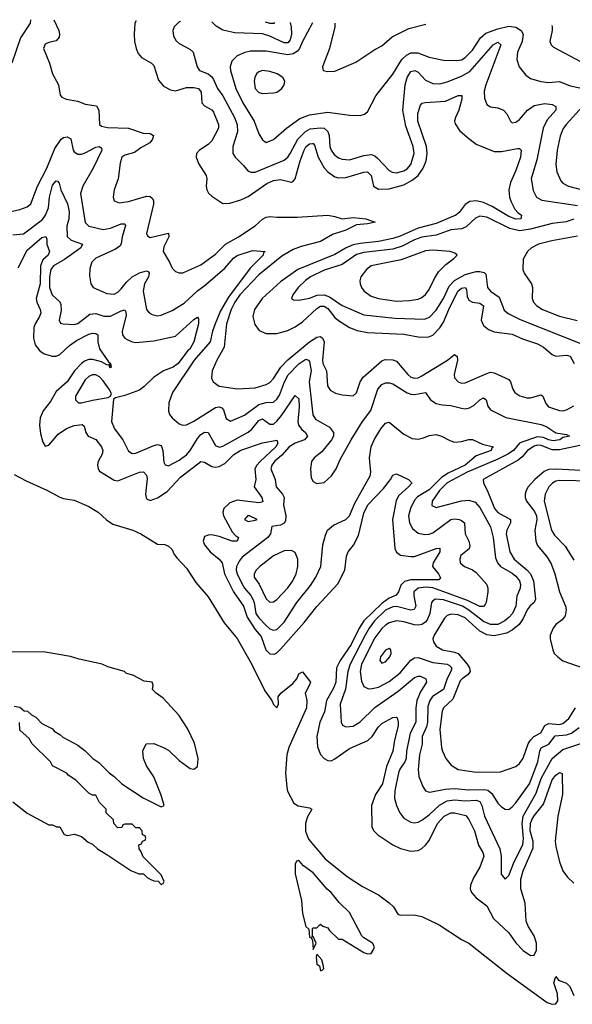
# Model space of a CAD drawing. Header units: inches. Extents: x 1843162 to 1959474, y 907081 to 1016326.
# Tile 516 of 656: x 1902209 to 1905261, y 1010792 to 1016230. Entities that reach past the tile are written whole.
import ezdxf

# ---------------------------------------------------------------- set-up
doc = ezdxf.new("R2010")
doc.units = ezdxf.units.IN
doc.header["$MEASUREMENT"] = 0
doc.layers.add('B9001', color=7, linetype='Continuous')

msp = doc.modelspace()

# ---------------------------------------------------------------- linework, layer by layer
at = {"layer": 'B9001', "color": 5}
for points, elevation in [([(1902268.3, 1016229.7), (1902266.3, 1016210), (1902212.9, 1016130), (1902164.9, 1015990)], 460), ([(1902397.2, 1016228.3), (1902424.5, 1016170), (1902429.2, 1016150), (1902427, 1016133), (1902410, 1016112.8), (1902370, 1016103.9), (1902350, 1016093.7), (1902340.8, 1016070), (1902373.8, 1015990), (1902388.9, 1015930), (1902423.6, 1015870), (1902432.8, 1015812.8), (1902441.2, 1015801.2), (1902466, 1015790), (1902530, 1015779.8), (1902570, 1015763.8), (1902633.3, 1015753.3), (1902645.4, 1015730), (1902649.3, 1015650), (1902661.2, 1015641.2), (1902694, 1015634), (1902810, 1015629.7), (1902890, 1015602.8), (1902930, 1015602), (1902947, 1015590), (1902942.2, 1015570), (1902928.4, 1015550), (1902877.6, 1015522.4), (1902843.2, 1015496.8), (1902790, 1015481.5), (1902772.7, 1015470), (1902763.1, 1015436.9), (1902752.6, 1015350), (1902730.3, 1015290), (1902725.3, 1015250), (1902730.6, 1015230), (1902757.3, 1015217.3), (1902810, 1015224.7), (1902910, 1015254.4), (1902930, 1015252.5), (1902942.1, 1015242.1), (1902948, 1015230), (1902947.8, 1015210), (1902908.2, 1015048.2), (1902915.2, 1015035.2), (1902930, 1015026), (1903030.1, 1015050.1), (1903032.4, 1015030), (1903004.3, 1014975.7), (1903001.6, 1014950), (1903036.6, 1014890), (1903050, 1014857.6), (1903070, 1014839.5), (1903090, 1014831.5), (1903110, 1014831.3), (1903210, 1014875.3), (1903290, 1014934.4), (1903345.2, 1014990), (1903418, 1015030), (1903509, 1015091), (1903550, 1015127.6), (1903570, 1015138.9), (1903590, 1015143), (1903630, 1015138.5), (1903741.6, 1015138.4), (1903910, 1015149.2), (1903950, 1015143.5), (1903990, 1015130.2), (1904050, 1015136.9), (1904121, 1015130), (1904172.1, 1015112.1), (1904130, 1015101.4), (1904070, 1015097.4), (1904010, 1015066.8), (1903937.4, 1015042.6), (1903870, 1015004.9), (1903763.1, 1014976.9), (1903719.1, 1014960.9), (1903656.4, 1014923.6), (1903530, 1014820.1), (1903424.8, 1014710), (1903396.5, 1014670), (1903376.3, 1014630), (1903351.1, 1014550), (1903339, 1014421), (1903296.8, 1014350), (1903271.3, 1014290), (1903269, 1014250), (1903277.6, 1014230), (1903310, 1014206), (1903410, 1014190.2), (1903510, 1014197.2), (1903570, 1014214.8), (1903590, 1014226.8), (1903610, 1014247.5), (1903651, 1014310), (1903689.8, 1014350.2), (1903810, 1014451.1), (1903850, 1014475.7), (1903870, 1014479.2), (1903882.2, 1014470), (1903890.1, 1014450.1), (1903880.8, 1014350), (1903883.3, 1014330), (1903903.1, 1014290), (1903908.1, 1014208.1), (1903923.7, 1014183.7), (1903953.4, 1014166.6), (1903990, 1014157.4), (1904050, 1014152), (1904070, 1014168.2), (1904089.9, 1014230), (1904105.2, 1014254.8), (1904210, 1014345.1), (1904227.9, 1014352.1), (1904270, 1014350.9), (1904290, 1014343.5), (1904352.6, 1014270), (1904370, 1014255.7), (1904390, 1014249.6), (1904410, 1014252.4), (1904430, 1014262.1), (1904571.2, 1014348.8), (1904610, 1014380.7), (1904624.9, 1014370), (1904627.5, 1014350), (1904608.3, 1014270), (1904610, 1014251.3), (1904630, 1014229.1), (1904650, 1014222.8), (1904670, 1014224.5), (1904790, 1014275.4), (1904810, 1014282.1), (1904830, 1014278.7), (1904910, 1014241.8), (1904920.2, 1014230), (1904932, 1014190), (1904943.6, 1014170), (1904972, 1014152), (1905010, 1014141.4), (1905030, 1014142), (1905090, 1014157.6), (1905098.5, 1014150), (1905115, 1014110), (1905130, 1014091.6), (1905190, 1014071.3), (1905210, 1014069.6), (1905230, 1014075), (1905270, 1014097.1)], 480), ([(1902851.5, 1016223.2), (1902844.9, 1016210), (1902841.2, 1016150), (1902842.2, 1016110), (1902851.2, 1016070), (1902863.9, 1016043.9), (1902881.7, 1016021.7), (1902937.6, 1015990), (1902950, 1015977.6), (1902975.7, 1015895.7), (1903002.2, 1015862.2), (1903041.5, 1015841.5), (1903070, 1015836.6), (1903130, 1015854.7), (1903170, 1015855.7), (1903196.5, 1015850), (1903211.7, 1015830), (1903215.2, 1015770), (1903230, 1015754.5), (1903270, 1015731.7), (1903278.5, 1015718.5), (1903307.4, 1015650), (1903306.8, 1015630), (1903270, 1015559.8), (1903250, 1015539.9), (1903201.5, 1015510), (1903186, 1015490), (1903182.8, 1015470), (1903195.6, 1015435.6), (1903239.5, 1015370), (1903242, 1015350), (1903238, 1015310), (1903241.8, 1015290), (1903252.1, 1015272.1), (1903270, 1015255), (1903330, 1015214.7), (1903370, 1015216.3), (1903430, 1015234), (1903470, 1015254.1), (1903574.7, 1015325.3), (1903610, 1015341.8), (1903650, 1015346.9), (1903710, 1015332.6), (1903720.8, 1015339.2), (1903730.9, 1015350), (1903757.2, 1015450), (1903779.3, 1015510), (1903790, 1015528), (1903810, 1015543.9), (1903826.2, 1015546.2), (1903830, 1015546.2), (1903836.4, 1015536.4), (1903857.7, 1015470), (1903890, 1015411.4), (1903910, 1015388.9), (1903950, 1015361.6), (1903970, 1015355.8), (1904010, 1015358), (1904110, 1015388.2), (1904130, 1015388.9), (1904149.7, 1015369.7), (1904163.5, 1015310), (1904190, 1015292.9), (1904250, 1015295.2), (1904330, 1015318.2), (1904376.7, 1015343.3), (1904410.4, 1015370), (1904438.4, 1015410), (1904454.7, 1015450), (1904459.2, 1015490), (1904455.4, 1015530), (1904407.9, 1015670), (1904408.5, 1015711.5), (1904422.5, 1015757.5), (1904431.7, 1015768.3), (1904448.3, 1015771.7), (1904560.8, 1015779.2), (1904630.2, 1015810.2), (1904650.9, 1015810.9), (1904651, 1015791), (1904635.1, 1015730), (1904615.5, 1015690), (1904610.8, 1015670), (1904614.2, 1015654.2), (1904638.5, 1015618.5), (1904680.5, 1015580.5), (1904730, 1015541.8), (1904830, 1015501.7), (1904870, 1015502.6), (1904958.3, 1015518.3), (1904970, 1015518.5), (1904979.6, 1015510), (1904974.6, 1015470), (1904950, 1015396.9), (1904920.1, 1015330), (1904911.3, 1015290), (1904914.8, 1015250), (1904923.2, 1015223.2), (1904943.8, 1015183.8), (1904962.6, 1015162.6), (1904981.3, 1015150), (1904977.3, 1015130), (1904950, 1015128.5), (1904910, 1015142), (1904818.1, 1015198.1), (1904770, 1015219.4), (1904730, 1015229.5), (1904694.6, 1015225.4), (1904670, 1015209.9), (1904635.6, 1015164.4), (1904618.3, 1015150), (1904510, 1015103.7), (1904410, 1015078.4), (1904310, 1015033.5), (1904270, 1015020.4), (1904190, 1015004.1), (1904090, 1014994.2), (1904050, 1014985.4), (1904011.9, 1014970), (1903950, 1014932.2), (1903745, 1014850), (1903650, 1014781), (1903548.3, 1014690), (1903505.5, 1014630), (1903497.3, 1014590), (1903507, 1014547), (1903532.3, 1014512.3), (1903570, 1014495.7), (1903630, 1014496.3), (1903690, 1014512.6), (1903730, 1014532.5), (1903770, 1014561.8), (1903850, 1014635.2), (1903870, 1014647.8), (1903890, 1014648.4), (1903910, 1014634.5), (1903950, 1014585.8), (1903970, 1014568.7), (1904030, 1014529.5), (1904072.6, 1014512.6), (1904130, 1014501.7), (1904330, 1014492.8), (1904410, 1014477.8), (1904463.2, 1014476.8), (1904490, 1014487), (1904530, 1014527.8), (1904550, 1014558.7), (1904579.6, 1014630), (1904629.3, 1014730), (1904650, 1014746.3), (1904670.5, 1014750.5), (1904676.9, 1014736.9), (1904680.5, 1014700.5), (1904690, 1014681.5), (1904710.4, 1014670.4), (1904750, 1014663.6), (1904771.1, 1014650), (1904757.6, 1014570), (1904770, 1014540.7), (1904799, 1014519), (1904830, 1014506.6), (1904930, 1014492), (1904986.7, 1014466.7), (1905070, 1014439.1), (1905101.8, 1014421.8), (1905150, 1014380.2), (1905170, 1014372.1), (1905230, 1014377.7), (1905250, 1014371.3), (1905271.5, 1014331.5)], 520), ([(1903097.4, 1016220.4), (1903090, 1016217.1), (1903062.4, 1016190), (1903054.7, 1016170), (1903058.7, 1016138.7), (1903073.6, 1016113.6), (1903090, 1016098), (1903147.8, 1016067.8), (1903167.4, 1016050), (1903189.1, 1015970), (1903201.7, 1015950), (1903250, 1015930.7), (1903270, 1015914.5), (1903279.6, 1015899.6), (1903301.4, 1015850), (1903330, 1015808.6), (1903394.6, 1015690), (1903410.1, 1015650), (1903411.1, 1015610), (1903385.5, 1015530), (1903385.4, 1015490), (1903398.2, 1015470), (1903445, 1015425), (1903470, 1015394), (1903487.5, 1015387.5), (1903510, 1015388.4), (1903670, 1015454.5), (1903690, 1015470.8), (1903703.2, 1015490), (1903745.9, 1015570), (1903787.6, 1015612.4), (1903812.9, 1015627.1), (1903870, 1015633.3), (1903890.9, 1015630.9), (1903911.6, 1015611.6), (1903917.3, 1015590), (1903921.6, 1015530), (1903928.4, 1015510), (1903945.7, 1015485.7), (1903970, 1015466.6), (1903990, 1015458.8), (1904030, 1015456.6), (1904110, 1015480.1), (1904150, 1015484.4), (1904170, 1015477.2), (1904185.4, 1015465.4), (1904250, 1015396.2), (1904266.7, 1015386.7), (1904290, 1015384.7), (1904330, 1015395.7), (1904350, 1015406.9), (1904368.8, 1015430), (1904388.5, 1015490), (1904382, 1015530), (1904341.5, 1015641.5), (1904325.6, 1015730), (1904338.3, 1015870), (1904350, 1015910.2), (1904370, 1015942.7), (1904391.5, 1015950), (1904410, 1015939.4), (1904450, 1015896.4), (1904490, 1015877.8), (1904530, 1015876.2), (1904570, 1015886.4), (1904650, 1015917.7), (1904695.7, 1015944.3), (1904824, 1016090), (1904850, 1016106.2), (1904866.8, 1016090), (1904783.4, 1015870), (1904774.7, 1015834.7), (1904776.8, 1015796.8), (1904790, 1015761.6), (1904809.2, 1015749.2), (1904850, 1015742.8), (1904881.6, 1015730), (1904900.3, 1015710), (1904919.3, 1015670), (1904930, 1015659.3), (1904950, 1015663.6), (1904970, 1015679), (1905013.2, 1015730), (1905050, 1015755.4), (1905110, 1015766.5), (1905150, 1015761.5), (1905170.3, 1015750), (1905170.2, 1015730), (1905123.1, 1015676.9), (1905101.1, 1015630), (1905065.2, 1015454.8), (1905034.6, 1015350), (1905046.1, 1015286.1), (1905063.6, 1015250), (1905093.2, 1015233.2), (1905290, 1015202.9)], 540), ([(1903701.9, 1016213.7), (1903708.1, 1016188.1), (1903710.4, 1016150), (1903702, 1016118), (1903690, 1016101.9), (1903670, 1016101.4), (1903590, 1016139.2), (1903550, 1016151.7), (1903397.8, 1016157.8), (1903331, 1016171), (1903293.1, 1016193.1), (1903269.6, 1016218.5)], 540), ([(1903826.1, 1016212.3), (1903771.2, 1016110), (1903754.2, 1016070), (1903743.5, 1016056.5), (1903718.8, 1016041.2), (1903690, 1016035.5), (1903570, 1016056.3), (1903483.9, 1016056.1), (1903451.6, 1016048.4), (1903409.6, 1016030.4), (1903380, 1016000), (1903371, 1015970), (1903372.4, 1015950), (1903402.3, 1015850), (1903441.5, 1015770), (1903503.3, 1015670), (1903530, 1015598.4), (1903550, 1015566), (1903570, 1015552.2), (1903610, 1015567.6), (1903683.1, 1015630), (1903756.5, 1015683.5), (1903810, 1015704.2), (1903910, 1015719.5), (1904030, 1015702), (1904090, 1015701.3), (1904112.8, 1015707.2), (1904130, 1015720.7), (1904175.4, 1015810), (1904270, 1015929.2), (1904319.2, 1016010), (1904345.7, 1016034.3), (1904370, 1016046.7), (1904407.2, 1016047.2), (1904470, 1016022.6), (1904550, 1016006.5), (1904624.3, 1016004.3), (1904650, 1016008.4), (1904670, 1016021.1), (1904710, 1016061.6), (1904754.6, 1016130), (1904784.6, 1016155.4), (1904850, 1016179.5), (1904910, 1016193.8), (1904950, 1016187.9), (1904978.6, 1016170), (1904989.5, 1016150), (1904984.1, 1016110), (1904959.4, 1016050), (1904955.6, 1016010), (1904967.1, 1015970), (1905004.1, 1015924.1), (1905030, 1015905.8), (1905088.1, 1015888.1), (1905130, 1015883.7), (1905190, 1015888.8), (1905250, 1015864.7), (1905312.4, 1015852.4)], 560), ([(1903617.1, 1016214.6), (1903612.1, 1016207.9), (1903590, 1016208.4), (1903566, 1016215.2)], 520), ([(1903950.4, 1016210.9), (1903950.1, 1016189.9), (1903920.3, 1016070), (1903880.5, 1015970), (1903884.7, 1015950), (1903910, 1015943.8), (1903950, 1015945.7), (1904064.8, 1015995.2), (1904170, 1016064.2), (1904210, 1016084.6), (1904265.5, 1016134.5), (1904359, 1016181), (1904451.4, 1016205.3)], 580), ([(1905148.4, 1016197.5), (1905150.3, 1016190), (1905150.3, 1016170), (1905138, 1016110), (1905145.3, 1016090), (1905157.6, 1016077.6), (1905310, 1015996.5)], 580), ([(1905318.3, 1015750), (1905227.9, 1015650), (1905210, 1015624.4), (1905194.2, 1015585.8), (1905177.2, 1015510), (1905170.8, 1015430), (1905176.3, 1015390), (1905198.9, 1015338.9), (1905210, 1015326.9), (1905240.4, 1015310), (1905310, 1015291.5)], 560), ([(1902119, 1015161), (1902210, 1015180.6), (1902250, 1015196.9), (1902270, 1015212.9), (1902307.3, 1015310), (1902358.5, 1015410), (1902401.9, 1015518.1), (1902438.5, 1015570), (1902450, 1015578.5), (1902470, 1015582.7), (1902491.1, 1015571.1), (1902503.5, 1015510), (1902510, 1015500.2), (1902530, 1015487), (1902550, 1015487.5), (1902570, 1015494.4), (1902630, 1015525.4), (1902650, 1015530.1), (1902659.6, 1015519.6), (1902661.6, 1015510), (1902614.8, 1015410), (1902557.5, 1015310), (1902544.5, 1015270), (1902570.1, 1015110), (1902590.3, 1015090), (1902670, 1015070.9), (1902710, 1015078.5), (1902770, 1015102.3), (1902790, 1015103), (1902793.5, 1015093.5), (1902774.3, 1015030), (1902769.1, 1014990.9), (1902760.9, 1014979.1), (1902738.2, 1014961.8), (1902630, 1014912.2), (1902606.9, 1014890), (1902595.8, 1014855.8), (1902594.9, 1014814.9), (1902602, 1014770), (1902614.8, 1014750), (1902690, 1014718.3), (1902730, 1014714.2), (1902750, 1014724.8), (1902770, 1014743.7), (1902799.1, 1014780.9), (1902830, 1014809), (1902870.9, 1014830.9), (1902910, 1014842), (1902918.9, 1014838.9), (1902924.6, 1014830), (1902919.4, 1014810), (1902898.6, 1014770), (1902891.1, 1014730), (1902908.9, 1014628.9), (1902923.7, 1014610), (1902940.8, 1014600.8), (1902970, 1014594.4), (1902990, 1014596.9), (1903050, 1014623), (1903116.3, 1014663.7), (1903190, 1014732.2), (1903234.8, 1014765.2), (1903341.9, 1014858.1), (1903390, 1014911.8), (1903410, 1014926.7), (1903494.3, 1014954.3), (1903564.7, 1014950), (1903555.2, 1014944.8), (1903554, 1014930), (1903482.6, 1014857.4), (1903362, 1014698), (1903318.4, 1014621.6), (1903287.7, 1014550), (1903273.5, 1014510), (1903260.8, 1014450), (1903171.7, 1014350), (1903052, 1014170), (1903033.3, 1014113.3), (1903030.3, 1014070), (1903035.8, 1014050), (1903050, 1014030.5), (1903090, 1013998.4), (1903110, 1013990.3), (1903130, 1013992.8), (1903170, 1014012.4), (1903290, 1014087.9), (1903310, 1014092.2), (1903325.4, 1014085.4), (1903334.6, 1014074.6), (1903350, 1014027), (1903372.9, 1014012.9), (1903450, 1014046), (1903530, 1014104.3), (1903570, 1014116), (1903610, 1014117), (1903630, 1014133.7), (1903643.4, 1014156.6), (1903671.3, 1014230), (1903692.6, 1014267.4), (1903750, 1014328.6), (1903790, 1014355.7), (1903804.6, 1014350), (1903810, 1014342.4), (1903819, 1014290), (1903808.3, 1014230), (1903828.2, 1014048.2), (1903843.5, 1014023.5), (1903919.4, 1013979.4), (1903942.3, 1013950), (1903942.8, 1013930), (1903931.3, 1013908.7), (1903877.1, 1013842.9), (1903835.5, 1013810), (1903820.5, 1013790), (1903814.4, 1013750), (1903819.3, 1013699.3), (1903830, 1013678.8), (1903850, 1013668), (1903890, 1013673.4), (1903931.6, 1013710), (1903956.9, 1013750), (1903978.8, 1013801.2), (1904039.8, 1013910), (1904102.7, 1014010), (1904149.3, 1014070.7), (1904187.4, 1014190), (1904210, 1014214.2), (1904230, 1014223.2), (1904250, 1014224.1), (1904270, 1014218.6), (1904348.9, 1014168.9), (1904370, 1014161.9), (1904390, 1014159.6), (1904450.2, 1014170.2), (1904478.6, 1014130), (1904510, 1014109.5), (1904542.3, 1014102.3), (1904590, 1014099.4), (1904650, 1014083.8), (1904670, 1014081.2), (1904693.6, 1014086.4), (1904719, 1014101), (1904750, 1014130.9), (1904770, 1014141.2), (1904786, 1014130), (1904794.8, 1014094.8), (1904810, 1014075.2), (1904893.5, 1014033.5), (1905090, 1013994), (1905120.4, 1013980.4), (1905170, 1013948.7), (1905230, 1013938.3), (1905245.5, 1013930), (1905210, 1013921.4), (1905192.6, 1013910), (1905155.4, 1013904.6), (1905130, 1013909.9), (1905102.6, 1013922.6), (1905070, 1013926), (1904982.8, 1013897.2), (1904969.1, 1013890), (1904936, 1013850), (1904904.8, 1013830), (1904850, 1013801.9), (1904681.5, 1013730), (1904570, 1013672.4), (1904527.3, 1013630), (1904487.2, 1013570), (1904485.8, 1013545.8), (1904510, 1013535.2), (1904650, 1013571.6), (1904690, 1013576.6), (1904724.3, 1013564.3), (1904750, 1013536.3), (1904810, 1013428.5), (1904823.7, 1013370), (1904837.4, 1013257.4), (1904847.4, 1013230), (1904865.4, 1013210), (1904930, 1013173), (1904950, 1013155.4), (1904970.1, 1013130), (1904975.7, 1013110), (1904973.4, 1013090), (1904954.8, 1013045.2), (1904948.7, 1012990), (1904930.1, 1012950), (1904912.4, 1012930), (1904888.6, 1012910), (1904850.2, 1012890), (1904810, 1012889.6), (1904770, 1012906.8), (1904690, 1012969.4), (1904655, 1012990), (1904550, 1013026.1), (1904506, 1013030), (1904490, 1013020.7), (1904482.9, 1013010), (1904473.8, 1012950), (1904461.9, 1012918.1), (1904450, 1012902.6), (1904430, 1012888.7), (1904410, 1012884.8), (1904390, 1012887.6), (1904330, 1012904.6), (1904290, 1012908.7), (1904250, 1012898.4), (1904230, 1012885.7), (1904210, 1012867.8), (1904170, 1012814.9), (1904097.2, 1012670), (1904089.7, 1012629.7), (1904096.9, 1012576.9), (1904110, 1012547.7), (1904134.9, 1012534.9), (1904155.1, 1012535.1), (1904190, 1012544.1), (1904250, 1012575.4), (1904310, 1012622), (1904370, 1012693.1), (1904390, 1012705.5), (1904410, 1012706.8), (1904490, 1012680.1), (1904570.1, 1012670.1), (1904583.5, 1012663.5), (1904595.5, 1012650), (1904590.6, 1012630), (1904569.5, 1012590.5), (1904549.7, 1012530.3), (1904489.1, 1012490.9), (1904474.5, 1012470), (1904463.1, 1012436.8), (1904461.4, 1012350), (1904455.7, 1012324.3), (1904432.3, 1012270), (1904431.4, 1012228.6), (1904417.2, 1012170), (1904409.4, 1012089.4), (1904414, 1012050), (1904435, 1011995), (1904451, 1011971), (1904470, 1011964.1), (1904484.4, 1011964.4), (1904559.6, 1011980.4), (1904610, 1011984.3), (1904690, 1011976.8), (1904778.9, 1011978.9), (1904794.1, 1011974.1), (1904816.1, 1011956.1), (1904850, 1011902.4), (1904870, 1011881.8), (1904890, 1011870.2), (1904910, 1011867.9), (1904930, 1011881.8), (1904950, 1011904.6), (1905025.6, 1012010), (1905071.2, 1012130), (1905081.3, 1012190), (1905090, 1012207.8), (1905131.8, 1012228.2), (1905166.3, 1012273.7), (1905230, 1012279.6), (1905257, 1012290), (1905299.2, 1012320.8)], 460), ([(1902170, 1015041.3), (1902230, 1015046.1), (1902334.1, 1015125.9), (1902350.8, 1015150), (1902367.9, 1015190), (1902373.9, 1015250), (1902390, 1015316.1), (1902410, 1015340.3), (1902417.8, 1015337.8), (1902427.1, 1015327.1), (1902436, 1015290), (1902472.2, 1015212.2), (1902482.5, 1015170), (1902479.9, 1015130), (1902469.7, 1015090), (1902471.4, 1015031.4), (1902492.2, 1015012.2), (1902555.3, 1014990), (1902546.2, 1014970), (1902455.4, 1014904.6), (1902394.8, 1014870), (1902380.6, 1014850), (1902372.9, 1014810), (1902374, 1014750), (1902387.7, 1014710), (1902430, 1014672), (1902436.1, 1014656.1), (1902437.1, 1014622.9), (1902426.2, 1014570), (1902434.1, 1014554.1), (1902449.4, 1014549.4), (1902510, 1014546.3), (1902530, 1014551.9), (1902596.6, 1014603.4), (1902630, 1014606.8), (1902672.8, 1014592.8), (1902710, 1014592.5), (1902770, 1014622), (1902790, 1014626.7), (1902795.8, 1014615.8), (1902796.2, 1014596.2), (1902774.1, 1014510), (1902777.4, 1014490), (1902790, 1014471.4), (1902803, 1014463), (1902830, 1014450.1), (1902850, 1014446.5), (1902950, 1014456.1), (1903070, 1014480.9), (1903170, 1014574.5), (1903190, 1014586), (1903197.2, 1014577.2), (1903196.5, 1014550), (1903171, 1014450), (1903148, 1014410), (1903137.8, 1014402.2), (1903083.6, 1014330), (1903056.6, 1014310), (1903002.2, 1014290), (1902946.9, 1014253.1), (1902896.9, 1014203.1), (1902870, 1014183.9), (1902790, 1014154.1), (1902738, 1014142), (1902726.8, 1014133.2), (1902716.1, 1014010), (1902731.7, 1013970), (1902778.9, 1013910), (1902810, 1013846.4), (1902830, 1013833.1), (1902850, 1013835.6), (1902950, 1013877.8), (1902970, 1013882.8), (1902990, 1013877.5), (1903000.1, 1013850), (1903005.4, 1013785.4), (1903011.8, 1013771.8), (1903030, 1013766.3), (1903090, 1013797.7), (1903130, 1013827.2), (1903150, 1013850.7), (1903190, 1013917.2), (1903210, 1013939.6), (1903230, 1013952.4), (1903250, 1013949.2), (1903290, 1013878), (1903310, 1013868.9), (1903330, 1013874.6), (1903470, 1013951.9), (1903491, 1013969), (1903530, 1014015.8), (1903550, 1014024.8), (1903590, 1013995.9), (1903610, 1013995.1), (1903630, 1014011.9), (1903655.5, 1014044.5), (1903730, 1014154.9), (1903750, 1014136.3), (1903752.8, 1014090), (1903744.7, 1014010), (1903748.4, 1013990), (1903766.9, 1013966.9), (1903788.1, 1013950), (1903798.1, 1013930), (1903782.2, 1013910), (1903730, 1013890.7), (1903696.8, 1013870), (1903656.3, 1013823.7), (1903616.2, 1013790), (1903600.7, 1013770), (1903595.9, 1013750), (1903620.1, 1013690), (1903625.6, 1013650), (1903661.3, 1013610), (1903670.1, 1013590), (1903665.7, 1013550), (1903679.4, 1013490), (1903677.3, 1013462.7), (1903670, 1013448.4), (1903650, 1013438.5), (1903602, 1013430), (1903593.2, 1013390), (1903579, 1013370), (1903438.1, 1013261.9), (1903420.1, 1013239.9), (1903406.2, 1013210), (1903405, 1013190), (1903410.4, 1013170), (1903435.7, 1013115.7), (1903450.5, 1013090.5), (1903486.3, 1013050), (1903496.4, 1013030), (1903504, 1013010), (1903513.7, 1012950), (1903530, 1012925.3), (1903570, 1012883.1), (1903590, 1012866.1), (1903610, 1012857.8), (1903630, 1012861), (1903670, 1012902.7), (1903739.3, 1013010), (1903815.5, 1013104.5), (1903845.3, 1013150), (1903871.7, 1013210), (1903884.1, 1013330), (1903897.1, 1013382.9), (1903909.9, 1013410.1), (1903942, 1013438), (1904010, 1013469.3), (1904030, 1013490.2), (1904059.9, 1013560.1), (1904144.5, 1013710), (1904147.9, 1013730), (1904141.6, 1013810), (1904150.6, 1013870), (1904167.5, 1013910), (1904203, 1013970), (1904230, 1014002), (1904250, 1014006), (1904330, 1013940.4), (1904376.7, 1013916.7), (1904410, 1013912.2), (1904440.1, 1013919.9), (1904470, 1013934), (1904510, 1013938.7), (1904538.8, 1013930), (1904584.9, 1013904.9), (1904610, 1013896.4), (1904650, 1013900.2), (1904690, 1013911.6), (1904710, 1013911.4), (1904766, 1013886), (1904826.8, 1013870), (1904816.7, 1013863.3), (1904813.6, 1013850), (1904730, 1013821.6), (1904669, 1013770), (1904575.4, 1013724.6), (1904538.9, 1013701.1), (1904470, 1013632.9), (1904406.4, 1013593.6), (1904390, 1013576.2), (1904366.8, 1013530), (1904356.8, 1013490), (1904361.2, 1013450), (1904379.2, 1013419.2), (1904410, 1013394.6), (1904445.8, 1013385.8), (1904470, 1013388.2), (1904490, 1013396.4), (1904590, 1013468.9), (1904610, 1013472.9), (1904636.3, 1013470), (1904650, 1013464.4), (1904665.2, 1013450), (1904670.2, 1013390), (1904689.4, 1013350), (1904696, 1013324), (1904692.2, 1013307.8), (1904645.8, 1013270), (1904639.6, 1013250), (1904642.7, 1013230), (1904666.4, 1013210), (1904710, 1013191.2), (1904730, 1013176.9), (1904789, 1013110), (1904795.6, 1013090), (1904794.3, 1013070), (1904786.4, 1013010), (1904780, 1013000), (1904770.6, 1012989.4), (1904750, 1012988.7), (1904682.5, 1013022.5), (1904490, 1013091.2), (1904450, 1013095), (1904410.4, 1013089.6), (1904385.9, 1013070), (1904385.3, 1013050), (1904396.6, 1012990), (1904388.3, 1012971.7), (1904370, 1012968.4), (1904290, 1012987.9), (1904270, 1012987.8), (1904230, 1012969.1), (1904169.1, 1012910), (1904139.3, 1012870), (1904116.7, 1012830), (1904033.6, 1012670), (1904021, 1012630), (1904008.2, 1012531.8), (1903979.3, 1012450), (1903983.6, 1012350), (1903992.7, 1012332.7), (1904010, 1012324), (1904050, 1012328.6), (1904090, 1012351.1), (1904169.9, 1012430.1), (1904298.5, 1012521.5), (1904390, 1012597.2), (1904410, 1012604.6), (1904423.2, 1012603.2), (1904452.7, 1012590), (1904456.5, 1012570), (1904422.9, 1012517.1), (1904403.2, 1012470), (1904396.3, 1012430), (1904396.4, 1012350), (1904365.2, 1012290), (1904345.2, 1012190), (1904343.2, 1012150), (1904336.5, 1012130), (1904309.2, 1012090), (1904301.1, 1012070), (1904281.2, 1011970), (1904279, 1011930), (1904289.3, 1011890), (1904308.3, 1011848.3), (1904330, 1011820.2), (1904370, 1011798.4), (1904390, 1011794.7), (1904410, 1011798.5), (1904430, 1011807.8), (1904470, 1011837.8), (1904527.6, 1011892.4), (1904570, 1011915.1), (1904610, 1011920.2), (1904670, 1011915.3), (1904730, 1011919), (1904750, 1011912.5), (1904761.1, 1011890), (1904776.1, 1011830), (1904861.8, 1011650), (1904869, 1011610), (1904867.9, 1011510), (1904890, 1011482), (1904910, 1011503.8), (1904940.6, 1011579.4), (1904987.3, 1011672.7), (1904991.9, 1011708.1), (1904983.6, 1011790), (1904990.2, 1011830), (1905061.6, 1011958.4), (1905090, 1012038.4), (1905149.4, 1012150), (1905210, 1012199.8), (1905330, 1012238.7)], 440), ([(1905270, 1015127.6), (1905227.2, 1015112.8), (1905150, 1015104.1), (1905030, 1015072), (1904970, 1015063.9), (1904915.6, 1015075.6), (1904790, 1015138.7), (1904750, 1015143.9), (1904726.5, 1015133.5), (1904674.8, 1015085.2), (1904650, 1015074.9), (1904590, 1015069.9), (1904510, 1015039.3), (1904430, 1015028.4), (1904390, 1015014.6), (1904321.2, 1014978.8), (1904270, 1014961.9), (1904110, 1014943.4), (1904070, 1014933.2), (1903990, 1014877.7), (1903890, 1014846.4), (1903815.4, 1014810), (1903787.8, 1014790), (1903746.4, 1014750), (1903717.6, 1014710), (1903710.8, 1014690), (1903721.7, 1014681.7), (1903750, 1014681.5), (1903810, 1014692.3), (1903852.4, 1014707.6), (1903890, 1014709.7), (1903919.2, 1014699.2), (1903990, 1014651.2), (1904110, 1014599.9), (1904281.5, 1014581.5), (1904444.5, 1014575.5), (1904473.1, 1014586.9), (1904510, 1014624.5), (1904550, 1014689.4), (1904581.9, 1014758.1), (1904610.4, 1014789.6), (1904670, 1014822.4), (1904730, 1014838.7), (1904750, 1014839.4), (1904774.3, 1014834.3), (1904783.8, 1014823.8), (1904792.2, 1014750), (1904808.9, 1014730), (1904857.5, 1014697.5), (1904885.7, 1014625.7), (1904906.9, 1014606.9), (1904973, 1014573), (1905330, 1014431.6)], 540), ([(1902200.6, 1014859.4), (1902250, 1014957.7), (1902330, 1015026.6), (1902352.2, 1015032.2), (1902358.2, 1015018.2), (1902359.3, 1014990), (1902372.6, 1014950), (1902365.1, 1014930), (1902337.1, 1014902.9), (1902324.2, 1014870), (1902321.1, 1014770), (1902299.5, 1014690), (1902303.4, 1014670), (1902322.2, 1014630), (1902325, 1014610), (1902318.4, 1014590), (1902293.2, 1014550), (1902287.3, 1014530), (1902285.1, 1014470), (1902294.3, 1014434.3), (1902320.7, 1014400.7), (1902343.4, 1014383.4), (1902390, 1014371), (1902410, 1014371), (1902430, 1014380.5), (1902483.2, 1014430), (1902522.8, 1014457.2), (1902590, 1014492.6), (1902610, 1014499.3), (1902630, 1014497.1), (1902640.2, 1014490), (1902640.1, 1014450), (1902650, 1014411.8), (1902699.2, 1014339.2), (1902710.3, 1014330), (1902713.4, 1014310), (1902710, 1014307.8), (1902704, 1014316), (1902708, 1014328), (1902698.9, 1014321.1), (1902690, 1014322.7), (1902660.2, 1014340.2), (1902613.3, 1014353.3), (1902590, 1014353.3), (1902570, 1014345.6), (1902549.6, 1014330.4), (1902512, 1014290), (1902471.3, 1014228.7), (1902410, 1014176.7), (1902378.2, 1014121.8), (1902339.1, 1014070), (1902322.2, 1014030), (1902317.5, 1013990), (1902323.8, 1013943.8), (1902336.7, 1013896.7), (1902350, 1013874.8), (1902370, 1013879.1), (1902420.3, 1013939.7), (1902468, 1013972), (1902510, 1013988.4), (1902553.6, 1013993.6), (1902564.2, 1013984.2), (1902573.7, 1013950), (1902587.6, 1013930), (1902630, 1013911.5), (1902661, 1013870), (1902667.8, 1013850), (1902663.9, 1013830), (1902642.1, 1013790), (1902638.6, 1013770), (1902641.2, 1013750), (1902650, 1013736.5), (1902730, 1013686.7), (1902750, 1013682.7), (1902870, 1013730.7), (1902892.4, 1013732.4), (1902910, 1013713.7), (1902913.5, 1013693.5), (1902903.6, 1013610), (1902906.6, 1013590), (1902910, 1013583.9), (1902930, 1013574.8), (1902970, 1013589.6), (1903023.8, 1013623.8), (1903097.7, 1013702.3), (1903210, 1013790.2), (1903230, 1013785.1), (1903270, 1013762.2), (1903290, 1013758.4), (1903310, 1013761.3), (1903341.7, 1013778.3), (1903392, 1013828), (1903430, 1013851.6), (1903550, 1013892.5), (1903630, 1013908.2), (1903634.4, 1013890), (1903623.8, 1013870), (1903536.6, 1013790), (1903518.1, 1013770), (1903507.3, 1013750), (1903512.2, 1013690), (1903503.8, 1013650), (1903545.9, 1013590), (1903552.4, 1013567.6), (1903530, 1013561.7), (1903410, 1013576.7), (1903370, 1013562.1), (1903337.2, 1013530), (1903330.1, 1013510), (1903335.2, 1013490), (1903382, 1013402), (1903400.7, 1013380.7), (1903416.9, 1013370), (1903410.2, 1013350), (1903381.6, 1013350), (1903310, 1013375.5), (1903270, 1013384.1), (1903250, 1013383.4), (1903230, 1013374.6), (1903221.4, 1013350), (1903229.5, 1013330), (1903260.7, 1013290), (1903310.9, 1013250), (1903327.4, 1013230), (1903340.8, 1013170), (1903389.4, 1013070), (1903445.7, 1012990), (1903465.7, 1012930), (1903510, 1012861.8), (1903542.8, 1012822.8), (1903567.7, 1012750), (1903590, 1012727.8), (1903615, 1012725), (1903630, 1012732.6), (1903650, 1012752.7), (1903779.5, 1012900.5), (1903850, 1012989.3), (1903965.7, 1013114.3), (1904004, 1013190), (1904013.8, 1013266.2), (1904022.4, 1013290), (1904052.1, 1013327.9), (1904079.5, 1013380.5), (1904110, 1013503.6), (1904132.3, 1013550), (1904219.2, 1013640.8), (1904257.9, 1013690), (1904270, 1013713.7), (1904290, 1013721.8), (1904357.1, 1013690), (1904372.8, 1013672.8), (1904374.4, 1013670), (1904357.3, 1013650), (1904300.5, 1013599.5), (1904288.2, 1013571.8), (1904268.5, 1013470), (1904280.6, 1013310), (1904289.5, 1013289.5), (1904313.2, 1013273.2), (1904370, 1013264), (1904390, 1013265.6), (1904510, 1013308.5), (1904530, 1013310.2), (1904530.1, 1013290), (1904492.5, 1013230), (1904488.6, 1013210), (1904523, 1013170), (1904533.8, 1013146.2), (1904524.7, 1013135.3), (1904370, 1013136.5), (1904334, 1013126), (1904313.3, 1013106.7), (1904301.6, 1013070), (1904287.8, 1013052.2), (1904250, 1013034.9), (1904210, 1013005.1), (1904110.1, 1012910), (1904084.6, 1012870), (1904040.3, 1012779.7), (1903978.2, 1012690), (1903958.2, 1012650), (1903955.4, 1012570), (1903942.7, 1012537.3), (1903902.8, 1012470), (1903893.3, 1012406.7), (1903866.9, 1012350), (1903850.1, 1012270), (1903854.3, 1012214.3), (1903870, 1012171.7), (1903890, 1012149.2), (1903910, 1012138.2), (1903930, 1012137.2), (1903950, 1012146.7), (1904030, 1012204.5), (1904132.1, 1012247.9), (1904155.8, 1012270), (1904190, 1012323.9), (1904210, 1012342.7), (1904270, 1012376.1), (1904290, 1012377.6), (1904293.7, 1012373.7), (1904300.2, 1012350), (1904299.5, 1012330), (1904279.6, 1012250), (1904270, 1012189.6), (1904235.7, 1012104.3), (1904212, 1012010), (1904174.7, 1011950), (1904151.3, 1011890), (1904153.4, 1011770), (1904165.2, 1011750), (1904187.6, 1011727.6), (1904270, 1011673.2), (1904312.8, 1011652.8), (1904370, 1011638.2), (1904410, 1011641.7), (1904430, 1011651.7), (1904450, 1011670.1), (1904470, 1011696.8), (1904517.2, 1011790), (1904553.4, 1011830), (1904590, 1011849.2), (1904610, 1011850.1), (1904673.9, 1011833.9), (1904690, 1011811.5), (1904720.8, 1011750), (1904743.9, 1011670), (1904767.5, 1011630), (1904772, 1011610), (1904751.4, 1011548.6), (1904715.3, 1011490), (1904698.6, 1011450), (1904697.3, 1011430), (1904704, 1011410), (1904730, 1011380.6), (1904790, 1011335.2), (1904826.1, 1011266.1), (1904910, 1011186.3), (1904950, 1011131.3), (1904990, 1011089.6), (1905030, 1011062.1), (1905050, 1011062.5), (1905063.2, 1011090), (1905063.4, 1011130), (1905050.6, 1011170), (1905019.2, 1011219.2), (1905006.5, 1011250), (1905001.2, 1011350), (1904976.2, 1011430), (1904976.8, 1011483.2), (1904990, 1011528), (1905044.5, 1011655.5), (1905044.3, 1011690), (1905027.9, 1011750), (1905029.7, 1011790), (1905037.3, 1011810), (1905050, 1011832.9), (1905102.8, 1011897.2), (1905150, 1012030.8), (1905170, 1012057.8), (1905190, 1012071.5), (1905205.8, 1012065.9), (1905207.5, 1011950), (1905182.1, 1011830), (1905167.3, 1011692.7), (1905170, 1011663), (1905190, 1011578), (1905210, 1011528), (1905234.8, 1011494.8), (1905270, 1011460.4)], 420), ([(1905290, 1015033.7), (1905148, 1015008), (1905074.8, 1014990), (1905036.3, 1014970), (1905013.4, 1014950), (1904990, 1014908), (1904988.7, 1014850), (1904995.8, 1014830), (1905036.5, 1014770), (1905041.3, 1014750), (1905039.1, 1014690), (1905046.7, 1014670), (1905065.2, 1014650), (1905097.4, 1014630), (1905190, 1014591.9), (1905288.7, 1014568.7)], 560), ([(1905302.1, 1013877.9), (1905190, 1013854.7), (1905150, 1013854.9), (1905090, 1013877.3), (1905070, 1013879), (1905050, 1013874), (1905013.8, 1013850), (1904984.8, 1013815.2), (1904962.8, 1013797.2), (1904768.7, 1013690), (1904771.1, 1013670), (1904791.6, 1013631.6), (1904831.4, 1013530), (1904850, 1013508.8), (1904919.1, 1013470), (1904920.7, 1013450), (1904899.7, 1013410), (1904896.3, 1013390), (1904917, 1013290), (1904940.1, 1013250), (1905010, 1013191.8), (1905030, 1013168.3), (1905046.4, 1013130), (1905058.3, 1013030), (1905051.3, 1013010), (1905028.3, 1012991.7), (1905011.2, 1012970), (1904990, 1012923.2), (1904967.4, 1012890), (1904930, 1012857.2), (1904898.3, 1012841.7), (1904830, 1012827.2), (1904790, 1012832.1), (1904750, 1012853.3), (1904670, 1012925.4), (1904630, 1012942.4), (1904593.1, 1012946.9), (1904570, 1012939.9), (1904554.9, 1012925.1), (1904498.3, 1012830), (1904491.8, 1012810), (1904494.4, 1012794.4), (1904509.2, 1012770), (1904544.9, 1012750), (1904610, 1012737), (1904630, 1012728.8), (1904679.9, 1012670), (1904693.2, 1012650), (1904698, 1012630), (1904686.8, 1012613.2), (1904653.3, 1012590), (1904642.6, 1012577.4), (1904602.2, 1012477.8), (1904550.2, 1012430), (1904542, 1012410), (1904530.1, 1012310.1), (1904539, 1012210), (1904543.8, 1012190), (1904563.5, 1012150), (1904592.2, 1012112.2), (1904630, 1012087.7), (1904730, 1012073.7), (1904865.1, 1012074.9), (1904950, 1012104.4), (1904970, 1012122), (1904990, 1012150.4), (1905018.2, 1012230), (1905029.6, 1012250.4), (1905049.6, 1012270.4), (1905088.1, 1012291.9), (1905110, 1012332.1), (1905130, 1012343), (1905190, 1012336.9), (1905210, 1012342.4), (1905242.2, 1012370), (1905278.5, 1012430)], 480), ([(1902178.1, 1013718.1), (1902243.4, 1013683.4), (1902362, 1013630), (1902430, 1013592.2), (1902450, 1013584.4), (1902510, 1013575.8), (1902590, 1013541.7), (1902642.4, 1013510), (1902687.8, 1013467.8), (1902723.9, 1013443.9), (1902833, 1013410), (1902877.1, 1013390), (1902970, 1013333), (1903010, 1013330.7), (1903030, 1013322.8), (1903050, 1013303), (1903060, 1013280), (1903076.9, 1013256.9), (1903130, 1013201.3), (1903181.3, 1013121.3), (1903250, 1013041.7), (1903337.9, 1012897.9), (1903410, 1012812.2), (1903490, 1012672.3), (1903563, 1012523), (1903601.5, 1012470), (1903610, 1012448.4), (1903628.4, 1012430), (1903638.8, 1012450), (1903636.7, 1012490), (1903650.4, 1012510), (1903716.8, 1012563.2), (1903738.7, 1012590), (1903750, 1012617.1), (1903770, 1012627.2), (1903810, 1012579), (1903814.6, 1012570), (1903810, 1012555.6), (1903784.9, 1012510), (1903794.8, 1012470), (1903793.6, 1012430), (1903695.9, 1012210), (1903683.6, 1012170), (1903676.5, 1012070), (1903683.6, 1011990), (1903688.5, 1011968.5), (1903723.2, 1011903.2), (1903747.1, 1011887.1), (1903810, 1011877.4), (1903823, 1011870), (1903796.8, 1011823.2), (1903787.8, 1011790), (1903787.8, 1011747.8), (1903803.2, 1011703.2), (1903895.5, 1011595.5), (1904018, 1011498), (1904102.9, 1011442.9), (1904190, 1011395.5), (1904250, 1011353), (1904274, 1011330), (1904298, 1011290), (1904310, 1011284.9), (1904386.4, 1011286.4), (1904430, 1011277.3), (1904526, 1011230), (1904650, 1011150.3), (1904690.6, 1011130), (1904902, 1010962), (1905122.4, 1010802.4), (1905150, 1010791.7), (1905170, 1010794.5), (1905181.9, 1010810), (1905179.3, 1010850), (1905160.2, 1010910), (1905170, 1010944.4), (1905184.3, 1010924.3), (1905230, 1010908.9), (1905247.6, 1010890), (1905270, 1010839.6)], 380), ([(1905310, 1013739.4), (1905170, 1013747.6), (1905130, 1013745.6), (1905105.7, 1013734.3), (1905054.2, 1013690), (1905017.5, 1013650), (1905006, 1013630), (1905000.4, 1013610), (1905000.8, 1013590), (1905007.9, 1013570), (1905052.8, 1013512.8), (1905062.7, 1013490), (1905064.9, 1013470), (1905053.6, 1013410), (1905059.7, 1013350), (1905070, 1013325.7), (1905121.9, 1013261.9), (1905144.3, 1013224.3), (1905164.5, 1013170), (1905190.1, 1013069.9), (1905223.9, 1012990), (1905227.4, 1012970), (1905222.2, 1012937.8), (1905205.5, 1012914.5), (1905170.4, 1012890), (1905155.5, 1012870), (1905139.1, 1012830), (1905139.1, 1012810), (1905153, 1012750), (1905162, 1012730), (1905182, 1012710), (1905209.3, 1012689.3), (1905330, 1012646.7)], 520), ([(1905370, 1013680.9), (1905190, 1013685.4), (1905170, 1013681), (1905151.1, 1013670), (1905132.4, 1013650), (1905110.8, 1013610), (1905106.3, 1013570), (1905145.9, 1013410), (1905162.7, 1013382.7), (1905221.3, 1013321.3), (1905270, 1013243.8)], 540), ([(1902178, 1012438), (1902210, 1012432), (1902232.7, 1012412.7), (1902251.6, 1012411.6), (1902274, 1012390), (1902298, 1012378), (1902330, 1012342), (1902390, 1012314), (1902399.6, 1012299.6), (1902430, 1012282), (1902446.4, 1012266.4), (1902530, 1012222), (1902570, 1012192), (1902612, 1012150), (1902646.4, 1012126.4), (1902702, 1012070), (1902730.7, 1012050.7), (1902772, 1012010), (1902890, 1011931.3), (1902990, 1011882), (1903006, 1011890), (1902990, 1011946), (1902950, 1012048), (1902909.4, 1012109.4), (1902893.2, 1012150), (1902889.1, 1012190.9), (1902908, 1012230), (1902950, 1012231.3), (1903010, 1012206), (1903030, 1012194.8), (1903090, 1012138.8), (1903150, 1012094.8), (1903170, 1012091), (1903190, 1012106), (1903194.5, 1012150), (1903174.7, 1012234.7), (1903135.1, 1012315.1), (1903087.9, 1012387.9), (1903002, 1012482), (1902962, 1012510), (1902942, 1012530), (1902946, 1012554), (1902941.2, 1012570), (1902895.8, 1012575.8), (1902833.6, 1012610), (1902799.3, 1012619.3), (1902787, 1012630), (1902695.8, 1012655.8), (1902663.6, 1012670), (1902537.5, 1012697.5), (1902490, 1012712.5), (1902350, 1012737.4), (1902070, 1012737.8)], 380), ([(1902171.3, 1011910), (1902250, 1011847.3), (1902370, 1011782), (1902390, 1011782), (1902412.7, 1011772.7), (1902430, 1011772), (1902454, 1011730), (1902470, 1011724.7), (1902510.7, 1011730.7), (1902550, 1011718), (1902587.5, 1011687.5), (1902610, 1011676), (1902638, 1011650), (1902696.3, 1011616.3), (1902822, 1011530), (1902867.3, 1011512.7), (1902891.6, 1011511.6), (1902914, 1011490), (1902930, 1011482), (1902950, 1011474), (1902972.7, 1011472.7), (1902990, 1011454), (1903002, 1011458), (1903006, 1011470), (1902990, 1011506), (1902890, 1011606), (1902878, 1011638), (1902868, 1011650), (1902867.3, 1011672.7), (1902882, 1011678), (1902887.3, 1011692.7), (1902902, 1011698), (1902906, 1011710), (1902902, 1011722), (1902887.3, 1011727.3), (1902886, 1011750), (1902870, 1011766), (1902850, 1011766), (1902830, 1011786), (1902790, 1011786), (1902778, 1011782), (1902772.7, 1011767.3), (1902750, 1011766), (1902728, 1011790), (1902726, 1011810), (1902686, 1011850), (1902686, 1011870), (1902650, 1011906), (1902630, 1011946), (1902610, 1011946), (1902590, 1011958), (1902518, 1012030), (1902476.4, 1012056.4), (1902468.4, 1012068.4), (1902390, 1012108.7), (1902378, 1012130), (1902278, 1012230), (1902260.4, 1012260.4), (1902210, 1012306), (1902207.3, 1012347.3)], 380)]:
    msp.add_lwpolyline(points, dxfattribs=dict(at, elevation=elevation))
for points, elevation in [([(1903550, 1015949.8), (1903530, 1015942), (1903516.5, 1015930), (1903506.8, 1015910), (1903503.5, 1015890), (1903510.3, 1015850), (1903530, 1015827.8), (1903550, 1015822.3), (1903610, 1015825.3), (1903629.7, 1015830.3), (1903641.5, 1015838.6), (1903656, 1015850), (1903669.4, 1015870), (1903672.7, 1015890), (1903662, 1015910), (1903631.8, 1015930), (1903590, 1015944.4)], 580), ([(1904490, 1014955.9), (1904450, 1014952.3), (1904316.8, 1014903.2), (1904150.5, 1014870), (1904123.6, 1014850), (1904093.7, 1014810), (1904087.3, 1014787.3), (1904088.7, 1014770), (1904097.6, 1014750), (1904112.2, 1014730), (1904150, 1014702.8), (1904190, 1014689.4), (1904290, 1014675.5), (1904361.4, 1014678.6), (1904410, 1014687), (1904430, 1014696.2), (1904450, 1014712.6), (1904470, 1014739.6), (1904499.3, 1014800.7), (1904522.7, 1014837.3), (1904562, 1014878), (1904607.3, 1014910), (1904625.2, 1014930), (1904617.6, 1014937.6), (1904586, 1014950)], 560), ([(1902630, 1014268.6), (1902610, 1014267.9), (1902590, 1014258.5), (1902570, 1014241.5), (1902516.9, 1014150), (1902516.5, 1014130), (1902534.3, 1014114.3), (1902550, 1014113.6), (1902610, 1014128.1), (1902696.9, 1014143.1), (1902709.7, 1014150.3), (1902715.1, 1014164.9), (1902703.4, 1014190), (1902670, 1014235.2), (1902650, 1014257.5)], 440), ([(1903478, 1013490), (1903467.7, 1013490), (1903450.4, 1013470), (1903470, 1013457.4), (1903510, 1013464.9), (1903521.2, 1013470)], 440), ([(1903710, 1013297.4), (1903670, 1013295.8), (1903610, 1013269.1), (1903534.7, 1013210), (1903514.7, 1013190), (1903503, 1013170), (1903504, 1013150), (1903532.3, 1013112.3), (1903570, 1013031.3), (1903590, 1013012.3), (1903610, 1013015.2), (1903630, 1013027.5), (1903690, 1013091), (1903717.8, 1013130), (1903736.5, 1013170), (1903744.9, 1013210), (1903744.8, 1013250), (1903730, 1013286.3)], 460), ([(1904250, 1012756.2), (1904230, 1012747), (1904202, 1012710), (1904197.6, 1012690), (1904210, 1012674.9), (1904230, 1012682.6), (1904253.7, 1012710), (1904261.6, 1012730), (1904259.3, 1012750)], 480), ([(1903750, 1011586), (1903738, 1011582), (1903730, 1011566), (1903730, 1011512), (1903764.7, 1011364.7), (1903770, 1011294), (1903790, 1011222), (1903806, 1011206), (1903810, 1011162), (1903819.6, 1011159.6), (1903826.8, 1011146.8), (1903830, 1011094), (1903846, 1011130), (1903830, 1011166), (1903822, 1011162), (1903826, 1011170), (1903826, 1011210), (1903830, 1011214), (1903850, 1011214), (1903870, 1011234), (1903883.6, 1011223.6), (1903910, 1011214), (1903919.6, 1011199.6), (1903970, 1011152), (1903990, 1011151.3), (1904110, 1011078), (1904130, 1011071.3), (1904150, 1011072), (1904162, 1011090), (1904168, 1011110), (1904158, 1011130), (1904110, 1011158), (1904098, 1011170), (1904030, 1011298), (1903973.2, 1011353.2), (1903930, 1011408.7), (1903907, 1011427), (1903830, 1011517.2), (1903777.2, 1011557.2)], 380), ([(1903850, 1011068.7), (1903845.5, 1011054.5), (1903850, 1011014), (1903864.2, 1011004.2), (1903870, 1010976), (1903880.4, 1010979.6), (1903888.7, 1010990), (1903885.2, 1011010), (1903877, 1011037)], 380)]:
    msp.add_lwpolyline(points, close=True, dxfattribs=dict(at, elevation=elevation))

doc.saveas('drawing.dxf')
